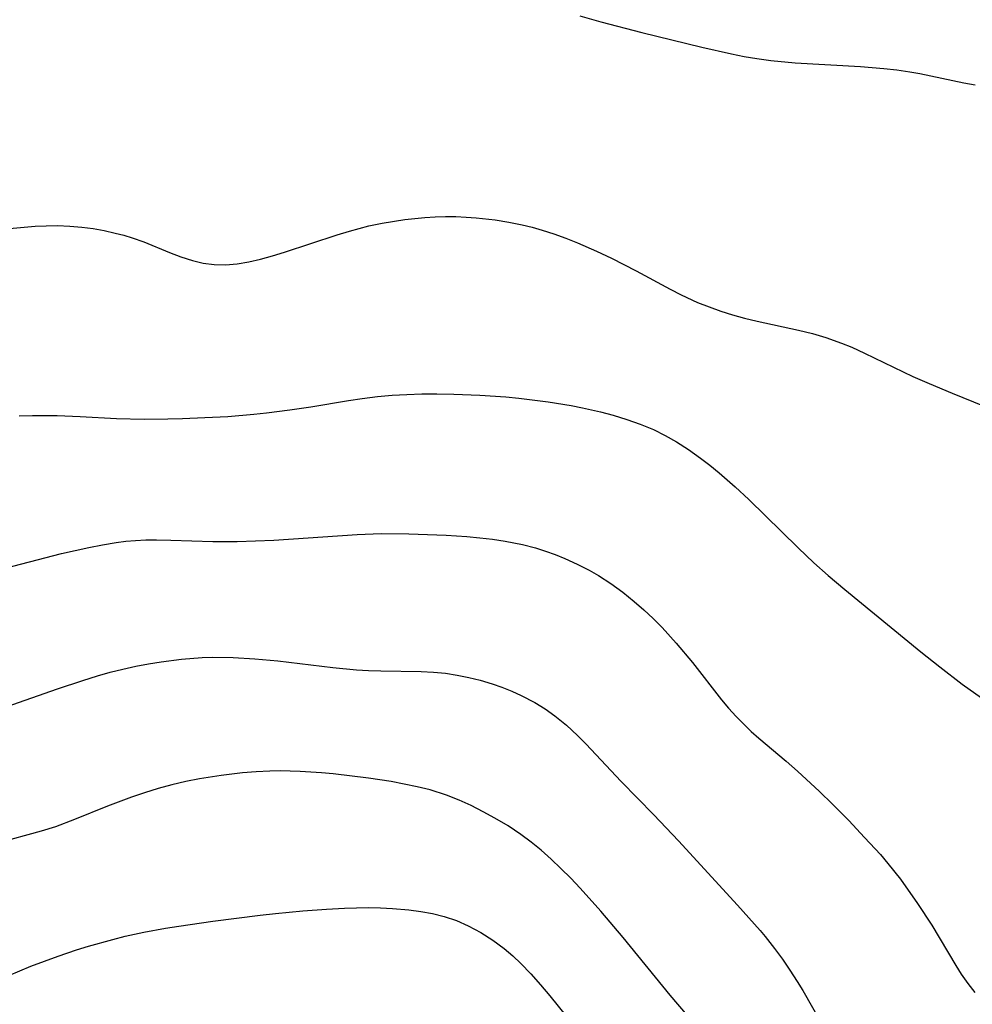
# Model space of a CAD drawing. Header units: metres. Extents: x 1073367 to 1082519, y 1569854 to 1574957.
# Tile 964 of 1056: x 1079564 to 1079686, y 1573796 to 1573923. Entities that reach past the tile are written whole.
import ezdxf

# ---------------------------------------------------------------- set-up
doc = ezdxf.new("R2010")
doc.units = ezdxf.units.M
doc.layers.add('CGG_CurvaNivelLidar_v1', color=253, linetype='Continuous', lineweight=30)

msp = doc.modelspace()

# ---------------------------------------------------------------- linework, layer by layer
at = {"layer": 'CGG_CurvaNivelLidar_v1'}
for p, q in [((1079635.817, 1573923.2934, 78.5), (1079638.5309, 1573922.5169, 78.5)), ((1079638.5309, 1573922.5169, 78.5), (1079643.7876, 1573921.1458, 78.5)), ((1079643.7876, 1573921.1458, 78.5), (1079651.5498, 1573919.2556, 78.5)), ((1079651.5498, 1573919.2556, 78.5), (1079655.3657, 1573918.3994, 78.5)), ((1079655.3657, 1573918.3994, 78.5), (1079656.9795, 1573918.0779, 78.5)), ((1079656.9795, 1573918.0779, 78.5), (1079658.5996, 1573917.8009, 78.5)), ((1079658.5996, 1573917.8009, 78.5), (1079660.4054, 1573917.5599, 78.5)), ((1079660.4054, 1573917.5599, 78.5), (1079663.5759, 1573917.2635, 78.5)), ((1079663.5759, 1573917.2635, 78.5), (1079671.9837, 1573916.7604, 78.5)), ((1079671.9837, 1573916.7604, 78.5), (1079674.9683, 1573916.5199, 78.5)), ((1079674.9683, 1573916.5199, 78.5), (1079676.6603, 1573916.3322, 78.5)), ((1079676.6603, 1573916.3322, 78.5), (1079678.3384, 1573916.0911, 78.5)), ((1079678.3384, 1573916.0911, 78.5), (1079679.6402, 1573915.858, 78.5)), ((1079679.6402, 1573915.858, 78.5), (1079685.2951, 1573914.6552, 78.5)), ((1079685.2951, 1573914.6552, 78.5), (1079686.7451, 1573914.4139, 78.5)), ((1079613.2656, 1573897.0861, 78), (1079615.8176, 1573897.3492, 78)), ((1079615.8176, 1573897.3492, 78), (1079617.1642, 1573897.4237, 78)), ((1079617.1642, 1573897.4237, 78), (1079618.5122, 1573897.4544, 78)), ((1079618.5122, 1573897.4544, 78), (1079619.8336, 1573897.4411, 78)), ((1079619.8336, 1573897.4411, 78), (1079621.1539, 1573897.3867, 78)), ((1079621.1539, 1573897.3867, 78), (1079622.4718, 1573897.2922, 78)), ((1079622.4718, 1573897.2922, 78), (1079624.8954, 1573897.0164, 78)), ((1079562.3054, 1573895.903, 78), (1079565.6183, 1573896.1992, 78)), ((1079565.6183, 1573896.1992, 78), (1079567.0621, 1573896.2684, 78)), ((1079567.0621, 1573896.2684, 78), (1079568.5022, 1573896.2851, 78)), ((1079568.5022, 1573896.2851, 78), (1079570.0814, 1573896.229, 78)), ((1079570.0814, 1573896.229, 78), (1079571.6514, 1573896.0935, 78)), ((1079571.6514, 1573896.0935, 78), (1079573.093, 1573895.8981, 78)), ((1079606.133, 1573895.5914, 78), (1079608.626, 1573896.2525, 78)), ((1079608.626, 1573896.2525, 78), (1079610.3376, 1573896.6136, 78)), ((1079610.3376, 1573896.6136, 78), (1079613.2656, 1573897.0861, 78)), ((1079624.8954, 1573897.0164, 78), (1079626.6444, 1573896.741, 78)), ((1079626.6444, 1573896.741, 78), (1079628.3794, 1573896.3938, 78)), ((1079628.3794, 1573896.3938, 78), (1079629.6697, 1573896.0778, 78)), ((1079629.6697, 1573896.0778, 78), (1079630.9483, 1573895.7142, 78)), ((1079573.093, 1573895.8981, 78), (1079574.521, 1573895.641, 78)), ((1079574.521, 1573895.641, 78), (1079575.9324, 1573895.3272, 78)), ((1079575.9324, 1573895.3272, 78), (1079577.0383, 1573895.0383, 78)), ((1079577.0383, 1573895.0383, 78), (1079578.1285, 1573894.7098, 78)), ((1079578.1285, 1573894.7098, 78), (1079579.6142, 1573894.182, 78)), ((1079597.75, 1573892.8566, 78), (1079604.5527, 1573895.107, 78)), ((1079604.5527, 1573895.107, 78), (1079606.133, 1573895.5914, 78)), ((1079630.9483, 1573895.7142, 78), (1079632.4795, 1573895.2142, 78)), ((1079632.4795, 1573895.2142, 78), (1079633.9946, 1573894.6591, 78)), ((1079633.9946, 1573894.6591, 78), (1079635.4953, 1573894.0594, 78)), ((1079579.6142, 1573894.182, 78), (1079582.933, 1573892.8173, 78)), ((1079635.4953, 1573894.0594, 78), (1079637.9713, 1573892.9772, 78)), ((1079582.933, 1573892.8173, 78), (1079584.4008, 1573892.2525, 78)), ((1079584.4008, 1573892.2525, 78), (1079585.8787, 1573891.7734, 78)), ((1079594.6805, 1573891.973, 78), (1079596.2125, 1573892.3903, 78)), ((1079596.2125, 1573892.3903, 78), (1079597.75, 1573892.8566, 78)), ((1079637.9713, 1573892.9772, 78), (1079639.8724, 1573892.0779, 78)), ((1079585.8787, 1573891.7734, 78), (1079587.2672, 1573891.4437, 78)), ((1079587.2672, 1573891.4437, 78), (1079588.6709, 1573891.2569, 78)), ((1079588.6709, 1573891.2569, 78), (1079590.1474, 1573891.2369, 78)), ((1079590.1474, 1573891.2369, 78), (1079591.6363, 1573891.369, 78)), ((1079591.6363, 1573891.369, 78), (1079593.1546, 1573891.6245, 78)), ((1079593.1546, 1573891.6245, 78), (1079594.6805, 1573891.973, 78)), ((1079639.8724, 1573892.0779, 78), (1079643.0735, 1573890.4666, 78)), ((1079643.0735, 1573890.4666, 78), (1079647.4468, 1573888.0899, 78)), ((1079647.4468, 1573888.0899, 78), (1079648.8589, 1573887.3583, 78)), ((1079648.8589, 1573887.3583, 78), (1079650.9906, 1573886.3871, 78)), ((1079650.9906, 1573886.3871, 78), (1079652.4718, 1573885.806, 78)), ((1079652.4718, 1573885.806, 78), (1079653.9755, 1573885.281, 78)), ((1079653.9755, 1573885.281, 78), (1079655.4973, 1573884.8048, 78)), ((1079655.4973, 1573884.8048, 78), (1079657.0335, 1573884.3729, 78)), ((1079657.0335, 1573884.3729, 78), (1079658.6601, 1573883.9641, 78)), ((1079658.6601, 1573883.9641, 78), (1079664.0087, 1573882.8003, 78)), ((1079664.0087, 1573882.8003, 78), (1079665.7747, 1573882.3738, 78)), ((1079665.7747, 1573882.3738, 78), (1079667.5166, 1573881.8737, 78)), ((1079667.5166, 1573881.8737, 78), (1079669.5407, 1573881.1506, 78)), ((1079669.5407, 1573881.1506, 78), (1079670.8462, 1573880.6128, 78)), ((1079670.8462, 1573880.6128, 78), (1079672.5037, 1573879.8712, 78)), ((1079672.5037, 1573879.8712, 78), (1079678.742, 1573876.8687, 78)), ((1079678.742, 1573876.8687, 78), (1079680.8443, 1573875.9395, 78)), ((1079680.8443, 1573875.9395, 78), (1079683.7698, 1573874.7145, 78)), ((1079609.7257, 1573874.2718, 77.5), (1079611.6294, 1573874.4336, 77.5)), ((1079611.6294, 1573874.4336, 77.5), (1079613.5382, 1573874.5407, 77.5)), ((1079613.5382, 1573874.5407, 77.5), (1079615.4504, 1573874.602, 77.5)), ((1079615.4504, 1573874.602, 77.5), (1079617.3646, 1573874.6223, 77.5)), ((1079617.3646, 1573874.6223, 77.5), (1079619.5944, 1573874.592, 77.5)), ((1079619.5944, 1573874.592, 77.5), (1079622.9312, 1573874.4563, 77.5)), ((1079622.9312, 1573874.4563, 77.5), (1079626.2664, 1573874.2272, 77.5)), ((1079683.7698, 1573874.7145, 78), (1079695.0571, 1573870.0949, 78)), ((1079601.1408, 1573872.9576, 77.5), (1079605.999, 1573873.7741, 77.5)), ((1079605.999, 1573873.7741, 77.5), (1079607.7407, 1573874.0331, 77.5)), ((1079607.7407, 1573874.0331, 77.5), (1079609.7257, 1573874.2718, 77.5)), ((1079626.2664, 1573874.2272, 77.5), (1079627.9307, 1573874.0713, 77.5)), ((1079627.9307, 1573874.0713, 77.5), (1079631.7179, 1573873.5968, 77.5)), ((1079631.7179, 1573873.5968, 77.5), (1079634.679, 1573873.115, 77.5)), ((1079634.679, 1573873.115, 77.5), (1079636.1487, 1573872.833, 77.5)), ((1079590.4653, 1573871.7202, 77.5), (1079593.7802, 1573871.9935, 77.5)), ((1079593.7802, 1573871.9935, 77.5), (1079595.4339, 1573872.1647, 77.5)), ((1079595.4339, 1573872.1647, 77.5), (1079598.4498, 1573872.5396, 77.5)), ((1079598.4498, 1573872.5396, 77.5), (1079601.1408, 1573872.9576, 77.5)), ((1079636.1487, 1573872.833, 77.5), (1079638.462, 1573872.3118, 77.5)), ((1079638.462, 1573872.3118, 77.5), (1079640.0937, 1573871.872, 77.5)), ((1079640.0937, 1573871.872, 77.5), (1079641.8593, 1573871.3283, 77.5)), ((1079563.5636, 1573871.7685, 77.5), (1079565.2609, 1573871.8113, 77.5)), ((1079565.2609, 1573871.8113, 77.5), (1079568.4799, 1573871.8122, 77.5)), ((1079568.4799, 1573871.8122, 77.5), (1079571.4084, 1573871.7056, 77.5)), ((1079571.4084, 1573871.7056, 77.5), (1079576.0988, 1573871.4487, 77.5)), ((1079576.0988, 1573871.4487, 77.5), (1079579.6894, 1573871.3635, 77.5)), ((1079579.6894, 1573871.3635, 77.5), (1079582.7382, 1573871.3881, 77.5)), ((1079582.7382, 1573871.3881, 77.5), (1079584.6103, 1573871.4383, 77.5)), ((1079584.6103, 1573871.4383, 77.5), (1079587.4889, 1573871.5527, 77.5)), ((1079587.4889, 1573871.5527, 77.5), (1079590.4653, 1573871.7202, 77.5)), ((1079641.8593, 1573871.3283, 77.5), (1079643.5948, 1573870.7119, 77.5)), ((1079643.5948, 1573870.7119, 77.5), (1079645.2903, 1573870.0053, 77.5)), ((1079645.2903, 1573870.0053, 77.5), (1079646.7953, 1573869.2657, 77.5)), ((1079646.7953, 1573869.2657, 77.5), (1079648.2577, 1573868.4408, 77.5)), ((1079648.2577, 1573868.4408, 77.5), (1079649.8296, 1573867.4361, 77.5)), ((1079649.8296, 1573867.4361, 77.5), (1079651.3562, 1573866.3525, 77.5)), ((1079651.3562, 1573866.3525, 77.5), (1079652.568, 1573865.4227, 77.5)), ((1079652.568, 1573865.4227, 77.5), (1079653.7563, 1573864.4569, 77.5)), ((1079653.7563, 1573864.4569, 77.5), (1079655.8404, 1573862.6458, 77.5)), ((1079655.8404, 1573862.6458, 77.5), (1079657.589, 1573861.0269, 77.5)), ((1079657.589, 1573861.0269, 77.5), (1079663.9584, 1573854.769, 77.5)), ((1079607.1144, 1573856.4912, 77), (1079610.1884, 1573856.6126, 77)), ((1079610.1884, 1573856.6126, 77), (1079613.7813, 1573856.6072, 77)), ((1079613.7813, 1573856.6072, 77), (1079618.5657, 1573856.4323, 77)), ((1079574.2978, 1573855.1859, 77), (1079576.0689, 1573855.4734, 77)), ((1079576.0689, 1573855.4734, 77), (1079577.3046, 1573855.6284, 77)), ((1079577.3046, 1573855.6284, 77), (1079578.5437, 1573855.7396, 77)), ((1079578.5437, 1573855.7396, 77), (1079579.9022, 1573855.8065, 77)), ((1079579.9022, 1573855.8065, 77), (1079581.2639, 1573855.8243, 77)), ((1079581.2639, 1573855.8243, 77), (1079583.0847, 1573855.7912, 77)), ((1079583.0847, 1573855.7912, 77), (1079588.5188, 1573855.5978, 77)), ((1079588.5188, 1573855.5978, 77), (1079591.6619, 1573855.6032, 77)), ((1079591.6619, 1573855.6032, 77), (1079596.3768, 1573855.7875, 77)), ((1079596.3768, 1573855.7875, 77), (1079607.1144, 1573856.4912, 77)), ((1079618.5657, 1573856.4323, 77), (1079621.2482, 1573856.2491, 77)), ((1079621.2482, 1573856.2491, 77), (1079622.9045, 1573856.0928, 77)), ((1079622.9045, 1573856.0928, 77), (1079624.5526, 1573855.897, 77)), ((1079624.5526, 1573855.897, 77), (1079626.1891, 1573855.6528, 77)), ((1079626.1891, 1573855.6528, 77), (1079627.3165, 1573855.4483, 77)), ((1079627.3165, 1573855.4483, 77), (1079628.4345, 1573855.2088, 77)), ((1079569.0078, 1573854.0333, 77), (1079572.5315, 1573854.8398, 77)), ((1079572.5315, 1573854.8398, 77), (1079574.2978, 1573855.1859, 77)), ((1079628.4345, 1573855.2088, 77), (1079630.1064, 1573854.7688, 77)), ((1079630.1064, 1573854.7688, 77), (1079631.3854, 1573854.3627, 77)), ((1079631.3854, 1573854.3627, 77), (1079632.6471, 1573853.9066, 77)), ((1079663.9584, 1573854.769, 77.5), (1079665.9801, 1573852.8568, 77.5)), ((1079560.343, 1573851.8169, 77), (1079569.0078, 1573854.0333, 77)), ((1079632.6471, 1573853.9066, 77), (1079633.8916, 1573853.4059, 77)), ((1079633.8916, 1573853.4059, 77), (1079635.4724, 1573852.6972, 77)), ((1079665.9801, 1573852.8568, 77.5), (1079667.8088, 1573851.2232, 77.5)), ((1079635.4724, 1573852.6972, 77), (1079637.0166, 1573851.9148, 77)), ((1079637.0166, 1573851.9148, 77), (1079638.2125, 1573851.2334, 77)), ((1079638.2125, 1573851.2334, 77), (1079639.8081, 1573850.2009, 77)), ((1079667.8088, 1573851.2232, 77.5), (1079669.9421, 1573849.4348, 77.5)), ((1079639.8081, 1573850.2009, 77), (1079641.3465, 1573849.0768, 77)), ((1079641.3465, 1573849.0768, 77), (1079642.8327, 1573847.8762, 77)), ((1079669.9421, 1573849.4348, 77.5), (1079679.7523, 1573841.4014, 77.5)), ((1079642.8327, 1573847.8762, 77), (1079644.0603, 1573846.7987, 77)), ((1079644.0603, 1573846.7987, 77), (1079645.2525, 1573845.6784, 77)), ((1079645.2525, 1573845.6784, 77), (1079646.4092, 1573844.519, 77)), ((1079646.4092, 1573844.519, 77), (1079648.2351, 1573842.5201, 77)), ((1079648.2351, 1573842.5201, 77), (1079650.3094, 1573839.9966, 77)), ((1079679.7523, 1573841.4014, 77.5), (1079682.2196, 1573839.4373, 77.5)), ((1079581.8428, 1573840.1087, 76.5), (1079584.4937, 1573840.4381, 76.5)), ((1079584.4937, 1573840.4381, 76.5), (1079587.1642, 1573840.6401, 76.5)), ((1079587.1642, 1573840.6401, 76.5), (1079588.507, 1573840.6835, 76.5)), ((1079588.507, 1573840.6835, 76.5), (1079591.1348, 1573840.6506, 76.5)), ((1079591.1348, 1573840.6506, 76.5), (1079593.9344, 1573840.4837, 76.5)), ((1079593.9344, 1573840.4837, 76.5), (1079596.913, 1573840.2129, 76.5)), ((1079596.913, 1573840.2129, 76.5), (1079603.9741, 1573839.3743, 76.5)), ((1079575.2764, 1573838.7487, 76.5), (1079576.9238, 1573839.1696, 76.5)), ((1079576.9238, 1573839.1696, 76.5), (1079578.5813, 1573839.5407, 76.5)), ((1079578.5813, 1573839.5407, 76.5), (1079580.2081, 1573839.8485, 76.5)), ((1079580.2081, 1573839.8485, 76.5), (1079581.8428, 1573840.1087, 76.5)), ((1079603.9741, 1573839.3743, 76.5), (1079607.0425, 1573839.077, 76.5)), ((1079607.0425, 1573839.077, 76.5), (1079608.5775, 1573838.9797, 76.5)), ((1079608.5775, 1573838.9797, 76.5), (1079610.1859, 1573838.9222, 76.5)), ((1079610.1859, 1573838.9222, 76.5), (1079615.3765, 1573838.8402, 76.5)), ((1079650.3094, 1573839.9966, 77), (1079654.0736, 1573835.1934, 77)), ((1079682.2196, 1573839.4373, 77.5), (1079685.097, 1573837.2213, 77.5)), ((1079568.5197, 1573836.6183, 76.5), (1079571.7454, 1573837.7004, 76.5)), ((1079571.7454, 1573837.7004, 76.5), (1079573.6383, 1573838.2851, 76.5)), ((1079573.6383, 1573838.2851, 76.5), (1079575.2764, 1573838.7487, 76.5)), ((1079615.3765, 1573838.8402, 76.5), (1079616.9412, 1573838.7658, 76.5)), ((1079616.9412, 1573838.7658, 76.5), (1079618.4955, 1573838.6242, 76.5)), ((1079618.4955, 1573838.6242, 76.5), (1079619.9976, 1573838.4007, 76.5)), ((1079619.9976, 1573838.4007, 76.5), (1079621.4858, 1573838.0988, 76.5)), ((1079621.4858, 1573838.0988, 76.5), (1079622.959, 1573837.728, 76.5)), ((1079622.959, 1573837.728, 76.5), (1079624.5025, 1573837.2653, 76.5)), ((1079561.899, 1573834.3021, 76.5), (1079568.5197, 1573836.6183, 76.5)), ((1079624.5025, 1573837.2653, 76.5), (1079625.7786, 1573836.8224, 76.5)), ((1079625.7786, 1573836.8224, 76.5), (1079627.034, 1573836.3274, 76.5)), ((1079627.034, 1573836.3274, 76.5), (1079628.2638, 1573835.7757, 76.5)), ((1079685.097, 1573837.2213, 77.5), (1079687.5532, 1573835.445, 77.5)), ((1079628.2638, 1573835.7757, 76.5), (1079630.0251, 1573834.8444, 76.5)), ((1079654.0736, 1573835.1934, 77), (1079654.9862, 1573834.1125, 77)), ((1079630.0251, 1573834.8444, 76.5), (1079631.3311, 1573834.0289, 76.5)), ((1079631.3311, 1573834.0289, 76.5), (1079632.5898, 1573833.1361, 76.5)), ((1079654.9862, 1573834.1125, 77), (1079655.9606, 1573833.0426, 77)), ((1079632.5898, 1573833.1361, 76.5), (1079634.0926, 1573831.9262, 76.5)), ((1079655.9606, 1573833.0426, 77), (1079656.9753, 1573832.0118, 77)), ((1079634.0926, 1573831.9262, 76.5), (1079635.5266, 1573830.6238, 76.5)), ((1079656.9753, 1573832.0118, 77), (1079657.9099, 1573831.1268, 77)), ((1079635.5266, 1573830.6238, 76.5), (1079636.5988, 1573829.5556, 76.5)), ((1079657.9099, 1573831.1268, 77), (1079658.8698, 1573830.2688, 77)), ((1079658.8698, 1573830.2688, 77), (1079662.4107, 1573827.2957, 77)), ((1079636.5988, 1573829.5556, 76.5), (1079641.1328, 1573824.6869, 76.5)), ((1079662.4107, 1573827.2957, 77), (1079663.8561, 1573826.0329, 77)), ((1079586.8165, 1573825.0387, 76), (1079585.0207, 1573824.6727, 76)), ((1079589.5758, 1573825.4756, 76), (1079586.8165, 1573825.0387, 76)), ((1079592.3465, 1573825.7867, 76), (1079589.5758, 1573825.4756, 76)), ((1079594.0956, 1573825.9256, 76), (1079592.3465, 1573825.7867, 76)), ((1079595.848, 1573826.0141, 76), (1079594.0956, 1573825.9256, 76)), ((1079597.1815, 1573826.0424, 76), (1079595.848, 1573826.0141, 76)), ((1079599.7545, 1573825.9948, 76), (1079597.1815, 1573826.0424, 76)), ((1079602.5045, 1573825.8108, 76), (1079599.7545, 1573825.9948, 76)), ((1079604.0146, 1573825.6669, 76), (1079602.5045, 1573825.8108, 76)), ((1079608.5583, 1573825.1154, 76), (1079604.0146, 1573825.6669, 76)), ((1079611.5027, 1573824.6694, 76), (1079608.5583, 1573825.1154, 76)), ((1079663.8561, 1573826.0329, 77), (1079666.6809, 1573823.4152, 77)), ((1079581.4692, 1573823.7718, 76), (1079579.7169, 1573823.2402, 76)), ((1079583.2378, 1573824.2491, 76), (1079581.4692, 1573823.7718, 76)), ((1079585.0207, 1573824.6727, 76), (1079583.2378, 1573824.2491, 76)), ((1079613.1874, 1573824.3644, 76), (1079611.5027, 1573824.6694, 76)), ((1079614.8564, 1573824.0126, 76), (1079613.1874, 1573824.3644, 76)), ((1079616.5041, 1573823.6001, 76), (1079614.8564, 1573824.0126, 76)), ((1079641.1328, 1573824.6869, 76.5), (1079645.3534, 1573820.3855, 76.5)), ((1079578.0237, 1573822.6646, 76), (1079574.9658, 1573821.4967, 76)), ((1079579.7169, 1573823.2402, 76), (1079578.0237, 1573822.6646, 76)), ((1079618.6421, 1573822.9277, 76), (1079616.5041, 1573823.6001, 76)), ((1079620.2452, 1573822.2943, 76), (1079618.6421, 1573822.9277, 76)), ((1079666.6809, 1573823.4152, 77), (1079668.3574, 1573821.7895, 77)), ((1079574.9658, 1573821.4967, 76), (1079570.7032, 1573819.7823, 76)), ((1079621.8157, 1573821.5775, 76), (1079620.2452, 1573822.2943, 76)), ((1079623.3582, 1573820.7953, 76), (1079621.8157, 1573821.5775, 76)), ((1079668.3574, 1573821.7895, 77), (1079670.4546, 1573819.6603, 77)), ((1079624.8751, 1573819.9604, 76), (1079623.3582, 1573820.7953, 76)), ((1079626.5562, 1573818.9592, 76), (1079624.8751, 1573819.9604, 76)), ((1079645.3534, 1573820.3855, 76.5), (1079648.528, 1573817.0408, 76.5)), ((1079568.2232, 1573818.866, 76), (1079566.3789, 1573818.2818, 76)), ((1079570.7032, 1573819.7823, 76), (1079568.2232, 1573818.866, 76)), ((1079628.1877, 1573817.8799, 76), (1079626.5562, 1573818.9592, 76)), ((1079670.4546, 1573819.6603, 77), (1079672.5092, 1573817.4896, 77)), ((1079566.3789, 1573818.2818, 76), (1079560.4501, 1573816.656, 76)), ((1079629.5222, 1573816.8872, 76), (1079628.1877, 1573817.8799, 76)), ((1079672.5092, 1573817.4896, 77), (1079674.5337, 1573815.2769, 77)), ((1079630.8131, 1573815.8317, 76), (1079629.5222, 1573816.8872, 76)), ((1079648.528, 1573817.0408, 76.5), (1079656.1366, 1573808.7539, 76.5)), ((1079632.1088, 1573814.6848, 76), (1079630.8131, 1573815.8317, 76)), ((1079674.5337, 1573815.2769, 77), (1079675.514, 1573814.1461, 77)), ((1079633.3699, 1573813.4928, 76), (1079632.1088, 1573814.6848, 76)), ((1079634.6319, 1573812.2325, 76), (1079633.3699, 1573813.4928, 76)), ((1079675.514, 1573814.1461, 77), (1079677.1269, 1573812.1168, 77)), ((1079635.8668, 1573810.9406, 76), (1079634.6319, 1573812.2325, 76)), ((1079677.1269, 1573812.1168, 77), (1079679.3412, 1573808.985, 77)), ((1079638.5156, 1573808.0054, 76), (1079635.8668, 1573810.9406, 76)), ((1079605.4755, 1573808.3817, 75.5), (1079608.5825, 1573808.4392, 75.5)), ((1079608.5825, 1573808.4392, 75.5), (1079610.1398, 1573808.4065, 75.5)), ((1079656.1366, 1573808.7539, 76.5), (1079659.0446, 1573805.4925, 76.5)), ((1079679.3412, 1573808.985, 77), (1079681.1546, 1573806.2043, 77)), ((1079588.5017, 1573806.6785, 75.5), (1079594.6027, 1573807.4768, 75.5)), ((1079594.6027, 1573807.4768, 75.5), (1079596.5786, 1573807.7015, 75.5)), ((1079596.5786, 1573807.7015, 75.5), (1079600.0958, 1573808.0368, 75.5)), ((1079600.0958, 1573808.0368, 75.5), (1079603.1732, 1573808.2632, 75.5)), ((1079603.1732, 1573808.2632, 75.5), (1079605.4755, 1573808.3817, 75.5)), ((1079610.1398, 1573808.4065, 75.5), (1079611.6896, 1573808.3288, 75.5)), ((1079611.6896, 1573808.3288, 75.5), (1079613.7795, 1573808.1471, 75.5)), ((1079613.7795, 1573808.1471, 75.5), (1079615.3139, 1573807.9434, 75.5)), ((1079615.3139, 1573807.9434, 75.5), (1079616.8264, 1573807.6654, 75.5)), ((1079616.8264, 1573807.6654, 75.5), (1079618.3099, 1573807.2963, 75.5)), ((1079618.3099, 1573807.2963, 75.5), (1079619.8961, 1573806.7671, 75.5)), ((1079641.4045, 1573804.5966, 76), (1079638.5156, 1573808.0054, 76)), ((1079582.4189, 1573805.7919, 75.5), (1079584.1395, 1573806.0611, 75.5)), ((1079584.1395, 1573806.0611, 75.5), (1079588.5017, 1573806.6785, 75.5)), ((1079619.8961, 1573806.7671, 75.5), (1079621.4317, 1573806.1094, 75.5)), ((1079621.4317, 1573806.1094, 75.5), (1079623.0402, 1573805.2522, 75.5)), ((1079681.1546, 1573806.2043, 77), (1079684.2696, 1573800.9869, 77)), ((1079575.6265, 1573804.3466, 75.5), (1079577.2104, 1573804.7459, 75.5)), ((1079577.2104, 1573804.7459, 75.5), (1079579.6431, 1573805.2895, 75.5)), ((1079579.6431, 1573805.2895, 75.5), (1079582.4189, 1573805.7919, 75.5)), ((1079623.0402, 1573805.2522, 75.5), (1079624.5822, 1573804.2669, 75.5)), ((1079659.0446, 1573805.4925, 76.5), (1079659.6848, 1573804.7312, 76.5)), ((1079659.6848, 1573804.7312, 76.5), (1079660.909, 1573803.1815, 76.5)), ((1079570.9321, 1573802.9979, 75.5), (1079572.4774, 1573803.4703, 75.5)), ((1079572.4774, 1573803.4703, 75.5), (1079575.6265, 1573804.3466, 75.5)), ((1079624.5822, 1573804.2669, 75.5), (1079626.056, 1573803.1674, 75.5)), ((1079647.452, 1573797.1818, 76), (1079641.4045, 1573804.5966, 76)), ((1079565.0737, 1573800.8811, 75.5), (1079568.5774, 1573802.2111, 75.5)), ((1079568.5774, 1573802.2111, 75.5), (1079570.9321, 1573802.9979, 75.5)), ((1079626.056, 1573803.1674, 75.5), (1079627.1599, 1573802.2303, 75.5)), ((1079627.1599, 1573802.2303, 75.5), (1079628.1986, 1573801.2531, 75.5)), ((1079660.909, 1573803.1815, 76.5), (1079661.9203, 1573801.7998, 76.5)), ((1079562.2275, 1573799.6791, 75.5), (1079565.0737, 1573800.8811, 75.5)), ((1079628.1986, 1573801.2531, 75.5), (1079629.4894, 1573799.915, 75.5)), ((1079661.9203, 1573801.7998, 76.5), (1079662.8877, 1573800.3854, 76.5)), ((1079684.2696, 1573800.9869, 77), (1079684.9593, 1573799.8898, 77)), ((1079629.4894, 1573799.915, 75.5), (1079630.7317, 1573798.5175, 75.5)), ((1079662.8877, 1573800.3854, 76.5), (1079663.8113, 1573798.94, 76.5)), ((1079684.9593, 1573799.8898, 77), (1079685.7996, 1573798.6608, 77)), ((1079630.7317, 1573798.5175, 75.5), (1079631.9392, 1573797.0792, 75.5)), ((1079663.8113, 1573798.94, 76.5), (1079664.5249, 1573797.754, 76.5)), ((1079685.7996, 1573798.6608, 77), (1079686.6905, 1573797.5027, 77)), ((1079631.9392, 1573797.0792, 75.5), (1079636.4667, 1573791.4932, 75.5)), ((1079653.0005, 1573790.6678, 76), (1079647.452, 1573797.1818, 76)), ((1079664.5249, 1573797.754, 76.5), (1079667.5992, 1573792.462, 76.5))]:
    msp.add_line(p, q, dxfattribs=at)

doc.saveas('drawing.dxf')
